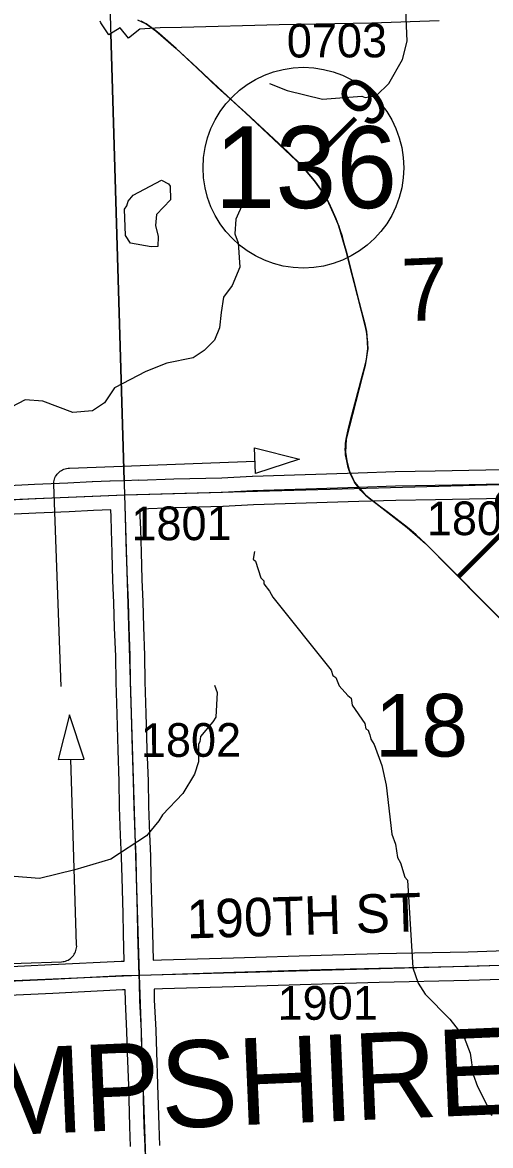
# Model space of a CAD drawing. Extents: x 128.7 to 185.5, y -21.4 to 12.6.
# Drawn here: x 163.84 to 164.812, y -4.016 to -1.683 of the extents above; entities that cross this region are included whole.
import ezdxf

# ---------------------------------------------------------------- set-up
doc = ezdxf.new("R2010")
doc.units = 0
for name, color, linetype in [('tdCoDirctArrow', 7, 'Continuous'), ('tdCoHydroRiver', 7, 'Continuous'), ('tdCoPriCL', 7, 'Continuous'), ('tdCoPrimary', 7, 'Continuous'), ('tdCoPriNonDiv', 7, 'Continuous'), ('tdCoPriNonDivCL', 7, 'Continuous'), ('tdCoSecRdNmbr', 7, 'Continuous'), ('tdCoSecRdTxt', 7, 'Continuous'), ('tdCoSecRteBand', 7, 'Continuous'), ('tdCoSecRteCL', 7, 'Continuous'), ('tdCoSectLine', 7, 'Continuous'), ('tdCoSectLinePart', 7, 'Continuous'), ('tdCoSectNmbr', 7, 'Continuous'), ('tdCoShieldStRte', 7, 'Continuous'), ('tdCoSurfGravel', 7, 'Continuous'), ('tdCoTwpBndry', 7, 'Continuous'), ('tdCoTwpBndryShd', 7, 'Continuous'), ('tdCoTwpNameTxt', 7, 'Continuous'), ('tdStHwyPriRefPost1', 7, 'Continuous')]:
    doc.layers.add(name, color=color, linetype=linetype)

msp = doc.modelspace()

# ---------------------------------------------------------------- linework, layer by layer
at = {"layer": 'tdCoDirctArrow'}
for points in [[(164.3214, -2.5666), (164.4148, -2.5905), (164.3239, -2.6204)], [(163.9679, -3.2132), (163.9375, -3.1217), (163.914, -3.2144)]]:
    msp.add_lwpolyline(points, close=True, dxfattribs=at)
for points in [[(163.92, -3.0624), (163.9045, -2.6433), (163.9046, -2.6397), (163.9048, -2.6374), (163.9054, -2.6346), (163.9062, -2.6318), (163.9072, -2.629), (163.9085, -2.6264), (163.91, -2.6239), (163.9118, -2.6216), (163.9137, -2.6194), (163.9158, -2.6174), (163.9181, -2.6155), (163.9205, -2.6139), (163.9231, -2.6125), (163.9258, -2.6114), (163.9285, -2.6105), (163.9314, -2.6098), (163.9343, -2.6094), (163.9372, -2.6092), (164.3227, -2.5943)], [(163.5013, -3.6482), (163.9205, -3.6344), (163.9241, -3.6341), (163.9263, -3.6337), (163.9291, -3.633), (163.9318, -3.632), (163.9345, -3.6307), (163.937, -3.6292), (163.9394, -3.6276), (163.9416, -3.6257), (163.9437, -3.6236), (163.9455, -3.6214), (163.9472, -3.6189), (163.9486, -3.6164), (163.9498, -3.6137), (163.9508, -3.611), (163.9515, -3.6082), (163.952, -3.6053), (163.9522, -3.6024), (163.9521, -3.5994), (163.9401, -3.2138)]]:
    msp.add_lwpolyline(points, dxfattribs=at)
at = {"layer": 'tdCoHydroRiver'}
for points in [[(164.3528, -1.8101), (164.3896, -1.8246), (164.4629, -1.8423), (164.5447, -1.8361), (164.5512, -1.839), (164.5747, -1.835), (164.6006, -1.8103), (164.6287, -1.7604), (164.6383, -1.7221), (164.6353, -1.6417)], [(164.3117, -1.9774), (164.309, -2.0328), (164.2829, -2.0921), (164.2808, -2.1222), (164.2878, -2.1409), (164.2913, -2.1913), (164.2754, -2.2297), (164.2574, -2.2541), (164.2522, -2.2858), (164.2487, -2.3175), (164.2386, -2.3432), (164.2173, -2.3645), (164.1942, -2.3796), (164.1394, -2.3911), (164.0958, -2.4085), (164.0308, -2.4425), (164.0099, -2.4733), (163.9852, -2.49), (163.9443, -2.4931), (163.8819, -2.4702), (163.8455, -2.4668), (163.8161, -2.4821)], [(164.1066, -2.1492), (164.0637, -2.1414), (164.0537, -2.126), (164.0516, -2.0708), (164.0561, -2.0643), (164.0589, -2.0547), (164.0695, -2.0417), (164.1283, -2.0111), (164.1428, -2.0185), (164.1461, -2.0231), (164.1472, -2.0514), (164.1183, -2.0825), (164.116, -2.1047), (164.1216, -2.1282), (164.1208, -2.1487), (164.1066, -2.1492)], [(164.3213, -2.782), (164.3188, -2.7979), (164.3237, -2.8025), (164.3344, -2.8368), (164.341, -2.8428), (164.3412, -2.8491), (164.3528, -2.8645), (164.3596, -2.8769), (164.4805, -3.0286), (164.4841, -3.0395), (164.4905, -3.044), (164.4975, -3.0611), (164.5156, -3.081), (164.5221, -3.087), (164.5243, -3.1012), (164.5509, -3.1396), (164.5529, -3.1506), (164.5578, -3.1536), (164.5596, -3.1598), (164.5613, -3.1629), (164.5632, -3.1723), (164.5699, -3.1831), (164.5858, -3.2267), (164.5952, -3.2674), (164.6069, -3.3695), (164.614, -3.3898), (164.6182, -3.418), (164.6249, -3.4288), (164.6339, -3.4585), (164.6389, -3.4646), (164.6505, -3.6473), (164.6611, -3.6785), (164.6762, -3.7016), (164.727, -3.7533), (164.7569, -3.7917), (164.7692, -3.8244), (164.7755, -3.8683), (164.7844, -3.8932), (164.8031, -3.9304), (164.8135, -3.9537)], [(164.2386, -3.0598), (164.2439, -3.0753), (164.2411, -3.126), (164.2351, -3.1357), (164.2094, -3.1666), (164.2083, -3.1777), (164.2053, -3.1825), (164.2051, -3.2189), (164.1966, -3.2444), (164.1728, -3.2848), (164.1303, -3.329), (164.1229, -3.3419), (164.0972, -3.3728), (164.0233, -3.4214), (163.9483, -3.4431), (163.8748, -3.4617), (163.7688, -3.453)]]:
    msp.add_lwpolyline(points, dxfattribs=at)
at = {"layer": 'tdCoPriCL'}
msp.add_lwpolyline([(164.865, -2.9559), (164.7306, -2.8201), (164.6765, -2.7657), (164.6571, -2.7475), (164.6386, -2.7322), (164.5994, -2.7021), (164.5596, -2.6713), (164.552, -2.6654), (164.5426, -2.6557), (164.5371, -2.6485), (164.5291, -2.638), (164.5262, -2.6325), (164.5237, -2.6269), (164.5184, -2.614), (164.5163, -2.6074), (164.513, -2.5938), (164.5103, -2.5759), (164.5103, -2.5639), (164.5108, -2.5578), (164.5116, -2.5485), (164.5165, -2.5258), (164.5212, -2.5093), (164.5454, -2.418), (164.5515, -2.3948), (164.554, -2.3832), (164.5567, -2.3606), (164.5565, -2.3475), (164.5555, -2.3366), (164.5542, -2.325), (164.5515, -2.313), (164.5116, -2.1581), (164.4965, -2.1065), (164.4909, -2.0915), (164.4822, -2.0725), (164.4761, -2.0587), (164.4693, -2.0456), (164.4604, -2.0323), (164.4464, -2.0123), (164.42, -1.9813), (164.3904, -1.9519), (164.3031, -1.871), (164.2017, -1.7778), (164.1586, -1.7376), (164.1238, -1.7066), (164.1164, -1.7004), (164.1068, -1.6935), (164.0962, -1.6863), (164.0858, -1.6809)], dxfattribs=at)
at = {"layer": 'tdCoPrimary'}
for points in [[(164.5375, -2.6485), (164.5295, -2.638), (164.5266, -2.6325), (164.524, -2.6269), (164.5212, -2.6205), (164.5188, -2.614), (164.5166, -2.6074), (164.5149, -2.6007), (164.5134, -2.5938), (164.5121, -2.5879), (164.5112, -2.582), (164.5106, -2.5759), (164.5105, -2.5699), (164.5106, -2.5639), (164.5112, -2.5578), (164.5119, -2.5485), (164.5169, -2.5258), (164.5216, -2.5093), (164.5336, -2.4654), (164.5457, -2.418), (164.5519, -2.3948), (164.5544, -2.3832), (164.5556, -2.3736), (164.5571, -2.3606), (164.5568, -2.3475), (164.5558, -2.3366), (164.5546, -2.325), (164.5519, -2.313), (164.5438, -2.2816), (164.5245, -2.2074), (164.5119, -2.1581), (164.5041, -2.1278), (164.4969, -2.1065), (164.4912, -2.0915), (164.4826, -2.0725), (164.4764, -2.0587), (164.4697, -2.0456), (164.4608, -2.0323), (164.4468, -2.0123), (164.4204, -1.9813), (164.3908, -1.9519), (164.3424, -1.907), (164.3035, -1.871), (164.2712, -1.8419), (164.2445, -1.818), (164.2021, -1.7778), (164.159, -1.7376), (164.1242, -1.7066), (164.1168, -1.7004), (164.1072, -1.6935), (164.0966, -1.6863), (164.0862, -1.6809)], [(164.5375, -2.6485), (164.5295, -2.638), (164.5266, -2.6325), (164.524, -2.6269), (164.5212, -2.6205), (164.5188, -2.614), (164.5166, -2.6074), (164.5149, -2.6007), (164.5134, -2.5938), (164.5121, -2.5879), (164.5112, -2.582), (164.5106, -2.5759), (164.5105, -2.5699), (164.5106, -2.5639), (164.5112, -2.5578), (164.5119, -2.5485), (164.5169, -2.5258), (164.5216, -2.5093), (164.5336, -2.4654), (164.5457, -2.418), (164.5519, -2.3948), (164.5544, -2.3832), (164.5556, -2.3736), (164.5571, -2.3606), (164.5568, -2.3475), (164.5558, -2.3366), (164.5546, -2.325), (164.5519, -2.313), (164.5438, -2.2816), (164.5245, -2.2074), (164.5119, -2.1581), (164.5041, -2.1278), (164.4969, -2.1065), (164.4912, -2.0915), (164.4826, -2.0725), (164.4764, -2.0587), (164.4697, -2.0456), (164.4608, -2.0323), (164.4468, -2.0123), (164.4204, -1.9813), (164.3908, -1.9519), (164.3424, -1.907), (164.3035, -1.871), (164.2712, -1.8419), (164.2445, -1.818), (164.2021, -1.7778), (164.159, -1.7376), (164.1242, -1.7066), (164.1168, -1.7004), (164.1072, -1.6935), (164.0966, -1.6863), (164.0862, -1.6809)], [(164.8653, -2.9559), (164.8061, -2.8959), (164.7304, -2.8195), (164.6769, -2.7657), (164.6574, -2.7475), (164.6468, -2.7384), (164.6389, -2.7322), (164.5997, -2.7021), (164.5598, -2.6718), (164.5524, -2.6654), (164.543, -2.6557), (164.5375, -2.6485), (164.5295, -2.638), (164.5266, -2.6325), (164.524, -2.6269), (164.5212, -2.6205), (164.5188, -2.614), (164.5166, -2.6074), (164.5149, -2.6007), (164.5134, -2.5938), (164.5121, -2.5879), (164.5112, -2.582), (164.5106, -2.5759), (164.5105, -2.5699), (164.5106, -2.5639), (164.5112, -2.5578), (164.5119, -2.5485), (164.5169, -2.5258), (164.5216, -2.5093), (164.5336, -2.4654), (164.5457, -2.418), (164.5519, -2.3948), (164.5544, -2.3832), (164.5556, -2.3736), (164.5571, -2.3606), (164.5568, -2.3475), (164.5558, -2.3366), (164.5546, -2.325), (164.5519, -2.313), (164.5438, -2.2816), (164.5245, -2.2074), (164.5119, -2.1581), (164.5041, -2.1278), (164.4969, -2.1065), (164.4912, -2.0915), (164.4826, -2.0725), (164.4764, -2.0587), (164.4697, -2.0456), (164.4608, -2.0323), (164.4468, -2.0123), (164.4204, -1.9813), (164.3908, -1.9519), (164.3424, -1.907), (164.3035, -1.871), (164.2712, -1.8419), (164.2445, -1.818), (164.2021, -1.7778), (164.159, -1.7376), (164.1242, -1.7066), (164.1168, -1.7004), (164.1072, -1.6935), (164.0966, -1.6863), (164.0862, -1.6809)], [(164.8653, -2.9559), (164.8061, -2.8959), (164.7304, -2.8195), (164.6769, -2.7657), (164.6574, -2.7475), (164.6468, -2.7384), (164.6389, -2.7322), (164.5997, -2.7021), (164.5598, -2.6718), (164.5524, -2.6654), (164.543, -2.6557), (164.5375, -2.6485)], [(164.8653, -2.9559), (164.8061, -2.8959), (164.7304, -2.8195), (164.6769, -2.7657), (164.6574, -2.7475), (164.6468, -2.7384), (164.6389, -2.7322), (164.5997, -2.7021), (164.5598, -2.6718), (164.5524, -2.6654), (164.543, -2.6557), (164.5375, -2.6485)]]:
    msp.add_lwpolyline(points, dxfattribs=at)
at = {"layer": 'tdCoPriNonDiv'}
msp.add_lwpolyline([(164.0782, -1.6777), (164.0962, -1.6863), (164.1164, -1.7004), (164.1586, -1.7376), (164.3031, -1.871), (164.42, -1.9813), (164.4464, -2.0123), (164.4604, -2.0323), (164.4761, -2.0587), (164.4965, -2.1065), (164.5116, -2.1581), (164.5542, -2.325), (164.5567, -2.3606), (164.5515, -2.3948), (164.5116, -2.5485), (164.5103, -2.5759), (164.513, -2.5938), (164.5184, -2.614), (164.5291, -2.638), (164.552, -2.6654), (164.6386, -2.7322), (164.6765, -2.7657), (164.9902, -3.0829)], dxfattribs=at)
at = {"layer": 'tdCoPriNonDivCL'}
msp.add_lwpolyline([(164.865, -2.9559), (164.8058, -2.8959), (164.7301, -2.8195), (164.6765, -2.7657), (164.6571, -2.7475), (164.6465, -2.7384), (164.6386, -2.7322), (164.5994, -2.7021), (164.5594, -2.6718), (164.552, -2.6654), (164.5426, -2.6557), (164.5371, -2.6485), (164.5291, -2.638), (164.5262, -2.6325), (164.5237, -2.6269), (164.5208, -2.6205), (164.5184, -2.614), (164.5163, -2.6074), (164.5145, -2.6007), (164.513, -2.5938), (164.5118, -2.5879), (164.5108, -2.582), (164.5103, -2.5759), (164.5101, -2.5699), (164.5103, -2.5639), (164.5108, -2.5578), (164.5116, -2.5485), (164.5165, -2.5258), (164.5212, -2.5093), (164.5333, -2.4654), (164.5454, -2.418), (164.5515, -2.3948), (164.554, -2.3832), (164.5552, -2.3736), (164.5567, -2.3606), (164.5565, -2.3475), (164.5555, -2.3366), (164.5542, -2.325), (164.5515, -2.313), (164.5434, -2.2816), (164.5241, -2.2074), (164.5116, -2.1581), (164.5037, -2.1278), (164.4965, -2.1065), (164.4909, -2.0915), (164.4822, -2.0725), (164.4761, -2.0587), (164.4693, -2.0456), (164.4604, -2.0323), (164.4464, -2.0123), (164.42, -1.9813), (164.3904, -1.9519), (164.3421, -1.907), (164.3031, -1.871), (164.2708, -1.8419), (164.2442, -1.818), (164.2017, -1.7778), (164.1586, -1.7376), (164.1238, -1.7066), (164.1164, -1.7004), (164.1068, -1.6935), (164.0962, -1.6863), (164.0858, -1.6809)], dxfattribs=at)
msp.add_lwpolyline([(164.865, -2.9559), (164.8058, -2.8959), (164.7301, -2.8195), (164.6765, -2.7657), (164.6571, -2.7475), (164.6465, -2.7384), (164.6386, -2.7322), (164.5994, -2.7021), (164.5594, -2.6718), (164.552, -2.6654), (164.5426, -2.6557), (164.5371, -2.6485), (164.5291, -2.638), (164.5262, -2.6325), (164.5237, -2.6269), (164.5208, -2.6205), (164.5184, -2.614), (164.5163, -2.6074), (164.5145, -2.6007), (164.513, -2.5938), (164.5118, -2.5879), (164.5108, -2.582), (164.5103, -2.5759), (164.5101, -2.5699), (164.5103, -2.5639), (164.5108, -2.5578), (164.5116, -2.5485), (164.5165, -2.5258), (164.5212, -2.5093), (164.5333, -2.4654), (164.5454, -2.418), (164.5515, -2.3948), (164.554, -2.3832), (164.5552, -2.3736), (164.5567, -2.3606), (164.5565, -2.3475), (164.5555, -2.3366), (164.5542, -2.325), (164.5515, -2.313), (164.5434, -2.2816), (164.5241, -2.2074), (164.5116, -2.1581), (164.5037, -2.1278), (164.4965, -2.1065), (164.4909, -2.0915), (164.4822, -2.0725), (164.4761, -2.0587), (164.4693, -2.0456), (164.4604, -2.0323), (164.4464, -2.0123), (164.42, -1.9813), (164.3904, -1.9519), (164.3421, -1.907), (164.3031, -1.871), (164.2708, -1.8419), (164.2442, -1.818), (164.2017, -1.7778), (164.1586, -1.7376), (164.1238, -1.7066), (164.1164, -1.7004), (164.1068, -1.6935), (164.0962, -1.6863), (164.0858, -1.6809)], dxfattribs=at)
at = {"layer": 'tdCoSecRteBand'}
for points in [[(164.7049, -1.6801), (164.5652, -1.6846), (164.565, -1.6846), (164.5649, -1.6846), (164.3726, -1.6885), (164.1699, -1.6936), (164.1698, -1.6936), (164.1697, -1.6936), (164.1256, -1.6944), (164.0836, -1.6975), (164.0835, -1.6975), (164.06, -1.716), (164.0428, -1.6942), (164.0187, -1.7093), (164.0027, -1.6839), (164.0007, -1.6806)], [(163.731, -2.649), (163.8645, -2.6424), (163.8647, -2.6424), (163.8648, -2.6423), (163.9339, -2.6396), (163.9845, -2.6369), (163.9848, -2.6369), (163.9851, -2.6369), (164.0212, -2.6357), (164.0212, -2.6357), (164.0216, -2.6356), (164.0216, -2.6353), (164.0514, -2.6346), (164.0812, -2.6336), (164.0812, -2.6336), (164.0812, -2.6336), (164.0812, -2.634), (164.154, -2.6314), (164.1542, -2.6314), (164.1543, -2.6314), (164.2537, -2.6289), (164.3167, -2.6255), (164.317, -2.6255), (164.3174, -2.6255), (164.4268, -2.622), (164.4268, -2.622), (164.4268, -2.622), (164.5366, -2.6185), (164.6135, -2.6161), (164.6137, -2.6161), (164.6139, -2.6161), (164.6964, -2.6146), (164.8019, -2.6126), (164.915, -2.6103)], [(164.9163, -2.6702), (164.8032, -2.6725), (164.8031, -2.6725), (164.8031, -2.6725), (164.6976, -2.6746), (164.6976, -2.6746), (164.6975, -2.6746), (164.6152, -2.6761), (164.5384, -2.6785), (164.4287, -2.6819), (164.3196, -2.6854), (164.2565, -2.6889), (164.2561, -2.6889), (164.2556, -2.6889), (164.156, -2.6913), (164.0832, -2.6939), (164.0837, -2.7082), (164.0837, -2.7083), (164.0837, -2.7084), (164.0845, -2.7363), (164.0845, -2.7363), (164.0845, -2.7363), (164.0858, -2.7835), (164.0875, -2.8403), (164.0894, -2.8864), (164.0895, -2.8866), (164.0895, -2.8867), (164.091, -2.9384), (164.0932, -2.998), (164.0932, -2.9984), (164.0932, -2.9987), (164.0939, -3.0523), (164.096, -3.1184), (164.0982, -3.1928), (164.1005, -3.2583), (164.1005, -3.2585), (164.1005, -3.2588), (164.1014, -3.3113), (164.1034, -3.369), (164.1055, -3.4144), (164.1055, -3.4148), (164.1055, -3.4152), (164.1064, -3.4586), (164.1085, -3.5322), (164.1085, -3.5322), (164.1085, -3.5323), (164.1095, -3.5744), (164.1111, -3.6311), (164.1287, -3.6306), (164.2777, -3.6261), (164.4599, -3.6207), (164.46, -3.6207), (164.46, -3.6207), (164.5791, -3.6175), (164.5792, -3.6175), (164.5793, -3.6175), (164.7651, -3.6136), (164.9198, -3.6084)], [(163.731, -3.6481), (163.9001, -3.6402), (164.0448, -3.6331), (164.0451, -3.633), (164.0454, -3.633), (164.0511, -3.6329), (164.0495, -3.576), (164.0495, -3.5759), (164.0495, -3.5759), (164.0485, -3.5338), (164.0464, -3.4602), (164.0464, -3.46), (164.0464, -3.4599), (164.0455, -3.4168), (164.0434, -3.3716), (164.0434, -3.3714), (164.0434, -3.3712), (164.0414, -3.3131), (164.0414, -3.3129), (164.0414, -3.3126), (164.0405, -3.2601), (164.0383, -3.1948), (164.0383, -3.1948), (164.0383, -3.1947), (164.036, -3.1202), (164.034, -3.0539), (164.0339, -3.0536), (164.0339, -3.0533), (164.0332, -2.9999), (164.031, -2.9405), (164.031, -2.9404), (164.031, -2.9403), (164.0295, -2.8887), (164.0276, -2.8427), (164.0276, -2.8425), (164.0276, -2.8424), (164.0258, -2.7853), (164.0258, -2.7852), (164.0258, -2.7852), (164.0245, -2.738), (164.0237, -2.7101), (164.0232, -2.6956), (163.9874, -2.6969), (163.9369, -2.6996), (163.9367, -2.6996), (163.9365, -2.6996), (163.8673, -2.7023), (163.7338, -2.7089)], [(164.9216, -3.6684), (164.7669, -3.6735), (164.7667, -3.6735), (164.7665, -3.6735), (164.5807, -3.6775), (164.4617, -3.6807), (164.2795, -3.6861), (164.1305, -3.6905), (164.1305, -3.6905), (164.1305, -3.6905), (164.1129, -3.6911), (164.1129, -3.6911), (164.1129, -3.6911), (164.1134, -3.7135), (164.1167, -3.7767), (164.1167, -3.7771), (164.1167, -3.7775), (164.1178, -3.8214), (164.1204, -3.8896), (164.1204, -3.8898), (164.1204, -3.89), (164.1226, -3.9746), (164.1242, -4.016), (164.1242, -4.0161)], [(164.0643, -4.0184), (164.0626, -3.9768), (164.0626, -3.9765), (164.0626, -3.9763), (164.0604, -3.8917), (164.0578, -3.8235), (164.0578, -3.8233), (164.0578, -3.8231), (164.0567, -3.7794), (164.0535, -3.7161), (164.0535, -3.7157), (164.0534, -3.7153), (164.0529, -3.6928), (164.0475, -3.693), (163.903, -3.7001), (163.903, -3.7001), (163.9029, -3.7001), (163.7338, -3.708)]]:
    msp.add_lwpolyline(points, dxfattribs=at)
at = {"layer": 'tdCoSecRteCL'}
for points in [[(164.0522, -2.6646), (164.0787, -2.6641), (164.1551, -2.6614), (164.2549, -2.6589), (164.3183, -2.6555), (164.4278, -2.6519), (164.5375, -2.6485), (164.6144, -2.6461), (164.697, -2.6446), (164.8025, -2.6426), (164.9157, -2.6402)], [(163.0654, -2.7054), (163.2029, -2.6999), (163.4239, -2.6918), (163.5637, -2.6856), (163.7324, -2.679), (163.866, -2.6723), (163.9353, -2.6696), (163.9861, -2.6669), (164.0522, -2.6646)], [(164.082, -3.662), (164.0814, -3.6423), (164.0795, -3.5751), (164.0785, -3.533), (164.0764, -3.4593), (164.0755, -3.4158), (164.0734, -3.3702), (164.0714, -3.3121), (164.0705, -3.2593), (164.0683, -3.1938), (164.066, -3.1193), (164.0639, -3.0529), (164.0632, -2.9991), (164.061, -2.9394), (164.0595, -2.8876), (164.0576, -2.8414), (164.0558, -2.7843), (164.0545, -2.7371), (164.0537, -2.7092), (164.0522, -2.6646)], [(164.082, -3.662), (164.1296, -3.6606), (164.2786, -3.6561), (164.4608, -3.6507), (164.5799, -3.6475), (164.7659, -3.6435), (164.9208, -3.6384), (165.0241, -3.6359), (165.0552, -3.6329), (165.0665, -3.6337), (165.0806, -3.6376), (165.0849, -3.6378)], [(163.0925, -3.7045), (163.1659, -3.7027), (163.3188, -3.6973), (163.432, -3.6924), (163.6401, -3.6825), (163.7324, -3.6781), (163.9015, -3.6702), (164.0463, -3.663), (164.082, -3.662), (164.082, -3.662)], [(164.1169, -4.6621), (164.1157, -4.615), (164.1135, -4.5573), (164.1118, -4.5158), (164.1101, -4.468), (164.1083, -4.4066), (164.1053, -4.3168), (164.1012, -4.2164), (164.0982, -4.1298), (164.0967, -4.0852), (164.0943, -4.0172), (164.0926, -3.9756), (164.0904, -3.8908), (164.0878, -3.8224), (164.0867, -3.7782), (164.0834, -3.7146), (164.0826, -3.6784), (164.082, -3.662)]]:
    msp.add_lwpolyline(points, dxfattribs=at)
at = {"layer": 'tdCoSectLine'}
for points in [[(164.0221, -1.668), (164.0518, -2.6646)], [(164.0518, -2.6646), (165.0559, -2.6366)], [(163.065, -2.7054), (164.0518, -2.6646)], [(164.0518, -2.6646), (164.0817, -3.662)], [(164.0817, -3.662), (165.0844, -3.6342)], [(163.0921, -3.7045), (164.0817, -3.662)], [(164.0817, -3.662), (164.1165, -4.6621)]]:
    msp.add_lwpolyline(points, dxfattribs=at)
at = {"layer": 'tdCoSectLinePart'}
msp.add_lwpolyline([(164.0233, -1.7061), (164.0509, -2.635)], dxfattribs=at)
at = {"layer": 'tdCoShieldStRte'}
msp.add_circle((164.4231, -1.9849), 0.2085, dxfattribs=at)
at = {"layer": 'tdCoSurfGravel'}
msp.add_line((164.082, -3.662), (164.082, -3.662), dxfattribs=at)
for points in [[(164.0522, -2.6646), (164.0787, -2.6641), (164.1551, -2.6614), (164.2549, -2.6589), (164.3183, -2.6555), (164.4278, -2.6519), (164.5375, -2.6485)], [(164.5375, -2.6485), (164.6144, -2.6461), (164.697, -2.6446), (164.8025, -2.6426), (164.9157, -2.6402)], [(163.0654, -2.7054), (163.2029, -2.6999), (163.4239, -2.6918), (163.5637, -2.6856), (163.7324, -2.679), (163.866, -2.6723), (163.9353, -2.6696), (163.9861, -2.6669), (164.0522, -2.6646)], [(164.0943, -4.0172), (164.0926, -3.9756), (164.0904, -3.8908), (164.0878, -3.8224), (164.0867, -3.7782), (164.0834, -3.7146), (164.0826, -3.6784), (164.082, -3.662), (164.0814, -3.6423), (164.0795, -3.5751), (164.0785, -3.533), (164.0764, -3.4593), (164.0755, -3.4158), (164.0734, -3.3702), (164.0714, -3.3121), (164.0705, -3.2593), (164.0683, -3.1938), (164.066, -3.1193), (164.0639, -3.0529), (164.0632, -2.9991), (164.061, -2.9394), (164.0595, -2.8876), (164.0576, -2.8414), (164.0558, -2.7843), (164.0545, -2.7371), (164.0537, -2.7092), (164.0522, -2.6646)], [(164.082, -3.662), (164.1296, -3.6606), (164.2786, -3.6561), (164.4608, -3.6507), (164.5799, -3.6475), (164.7659, -3.6435), (164.9208, -3.6384), (165.0241, -3.6359), (165.0552, -3.6329), (165.0665, -3.6337), (165.0806, -3.6376), (165.0849, -3.6378)], [(161.9501, -3.7338), (162.0342, -3.7286), (162.0706, -3.7274), (162.1408, -3.7259), (162.2155, -3.7247), (162.3967, -3.7197), (162.6177, -3.7158), (162.907, -3.7091), (163.0925, -3.7045), (163.1659, -3.7027), (163.3188, -3.6973), (163.432, -3.6924), (163.6401, -3.6825), (163.7324, -3.6781), (163.9015, -3.6702), (164.0463, -3.663), (164.082, -3.662)]]:
    msp.add_lwpolyline(points, dxfattribs=at)
at = {"layer": 'tdCoTwpBndry'}
msp.add_lwpolyline([(164.0509, -2.6347), (164.0233, -1.7062)], dxfattribs=at)
at = {"layer": 'tdCoTwpBndryShd'}
msp.add_lwpolyline([(163.7394, 5.3616), (163.7858, 4.3407), (163.8315, 3.3357), (163.8656, 2.3305), (163.9202, 1.3297), (163.9564, 0.327), (163.9902, -0.6705), (164.0221, -1.668), (164.0518, -2.6646), (164.0817, -3.662), (164.1165, -4.6621), (164.1488, -5.6606), (164.1891, -6.6619), (164.2242, -7.6615), (164.2596, -8.6641), (163.247, -8.6922), (162.2462, -8.7266)], dxfattribs=at)

# ---------------------------------------------------------------- texts
at = {"layer": 'tdCoSecRdNmbr'}
for s, rotation, p in [('0703', 0.1239, (164.3886, -1.7561)), ('1803', 0.1241, (164.6794, -2.7484)), ('1801', 0.1237, (164.0659, -2.7589)), ('1802', 0.1236, (164.0855, -3.2089)), ('1901', 0.1238, (164.3695, -3.755))]:
    msp.add_text(s, height=0.07, rotation=rotation, dxfattribs=at).set_placement(p)
at = {"layer": 'tdCoSecRdTxt'}
msp.add_text('190TH ST', height=0.08, rotation=1.7845, dxfattribs=at).set_placement((164.1818, -3.5861))
at = {"layer": 'tdCoSectNmbr'}
for s, rotation, p in [('7', 2.4124, (164.6296, -2.3044)), ('18', 0.124, (164.5716, -3.2084))]:
    msp.add_text(s, height=0.13, rotation=rotation, dxfattribs=at).set_placement(p)
at = {"layer": 'tdCoShieldStRte'}
msp.add_text('136', height=0.17, dxfattribs=at).set_placement((164.2385, -2.0688))
at = {"layer": 'tdCoTwpNameTxt'}
msp.add_text('  HAMPSHIRE       ', height=0.18, rotation=2.4245, dxfattribs=at).set_placement((163.3011, -4.0158))
at = {"layer": 'tdStHwyPriRefPost1'}
for s, p in [('‒‒9', (164.4522, -2.0135)), ('‒‒8', (164.7711, -2.8606))]:
    msp.add_text(s, height=0.1, rotation=45, dxfattribs=at).set_placement(p)

doc.saveas('drawing.dxf')
